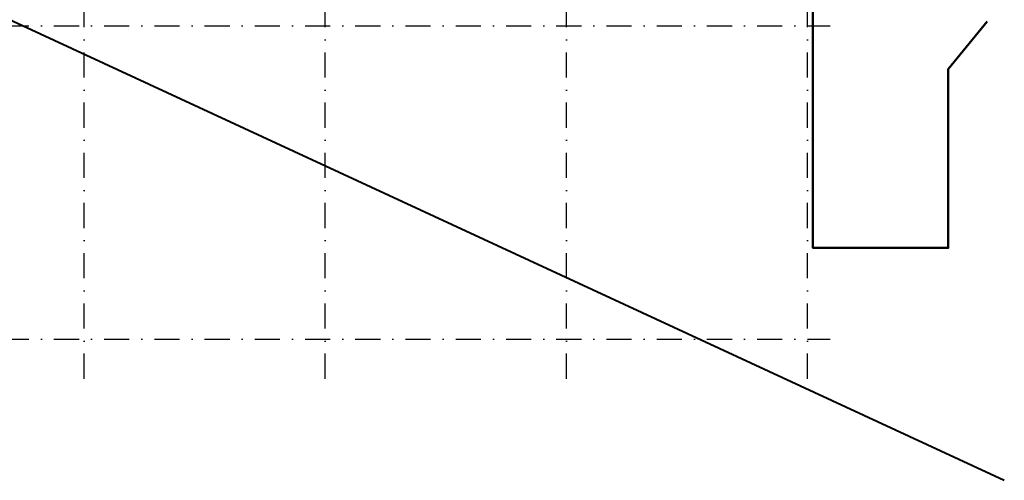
# Model space of a CAD drawing. Header units: millimetres. Extents: x -33711 to 544341, y -222428 to 596511.
# Tile 344 of 656: x 335920 to 360425, y -187128 to -175660. Entities that reach past the tile are written whole.
import ezdxf

# ---------------------------------------------------------------- set-up
doc = ezdxf.new("R2010")
doc.units = ezdxf.units.MM
doc.linetypes.add('DASHDOT', pattern=[0.5, 0.25, -0.125, 0, -0.125])
doc.layers.add('IN_C_OSA', color=6, linetype='DASHDOT')
doc.layers.add('IN_C_TLUSTA', color=5, linetype='Continuous', lineweight=50)
doc.layers.add('IN_NS_TLUSTA', color=1, linetype='Continuous', lineweight=40)

msp = doc.modelspace()

# ---------------------------------------------------------------- linework, layer by layer
at = {"layer": 'IN_C_OSA', "color": 4, "ltscale": 2500}
for p, q in [((337525.47557, -184598.75097), (337525.47557, -159329.95024)), ((343525.47557, -184598.75097), (343525.47557, -159329.95024)), ((349525.47557, -184598.75097), (349525.47557, -159329.95024)), ((355525.47557, -184598.75097), (355525.47557, -159329.95024)), ((295519.51551, -175812.58628), (356092.68823, -175812.58628)), ((295519.51551, -183612.58628), (356092.68823, -183612.58628))]:
    msp.add_line(p, q, dxfattribs=at)
at = {"layer": 'IN_C_TLUSTA'}
msp.add_lwpolyline([(322560.4782, -173142.58682), (347560.47666, -173142.58716), (347560.47666, -172372.58716), (347460.47666, -172372.58716), (347460.47666, -170872.58716), (348810.47666, -170872.58716), (348810.47666, -170972.58716), (354410.47666, -170972.58716), (354410.47666, -170872.58716), (355760.47666, -170872.58716), (355760.47666, -172372.58716), (355660.47666, -172372.58716), (355660.47666, -181342.58716), (359030.47666, -181342.58716), (359030.47666, -176890.11477), (360000.09289, -175703.65547)], dxfattribs=at)
at = {"layer": 'IN_NS_TLUSTA'}
msp.add_lwpolyline([(285652.90482, -152472.68456), (360425.26219, -187128.11737)], dxfattribs=at)

doc.saveas('drawing.dxf')
